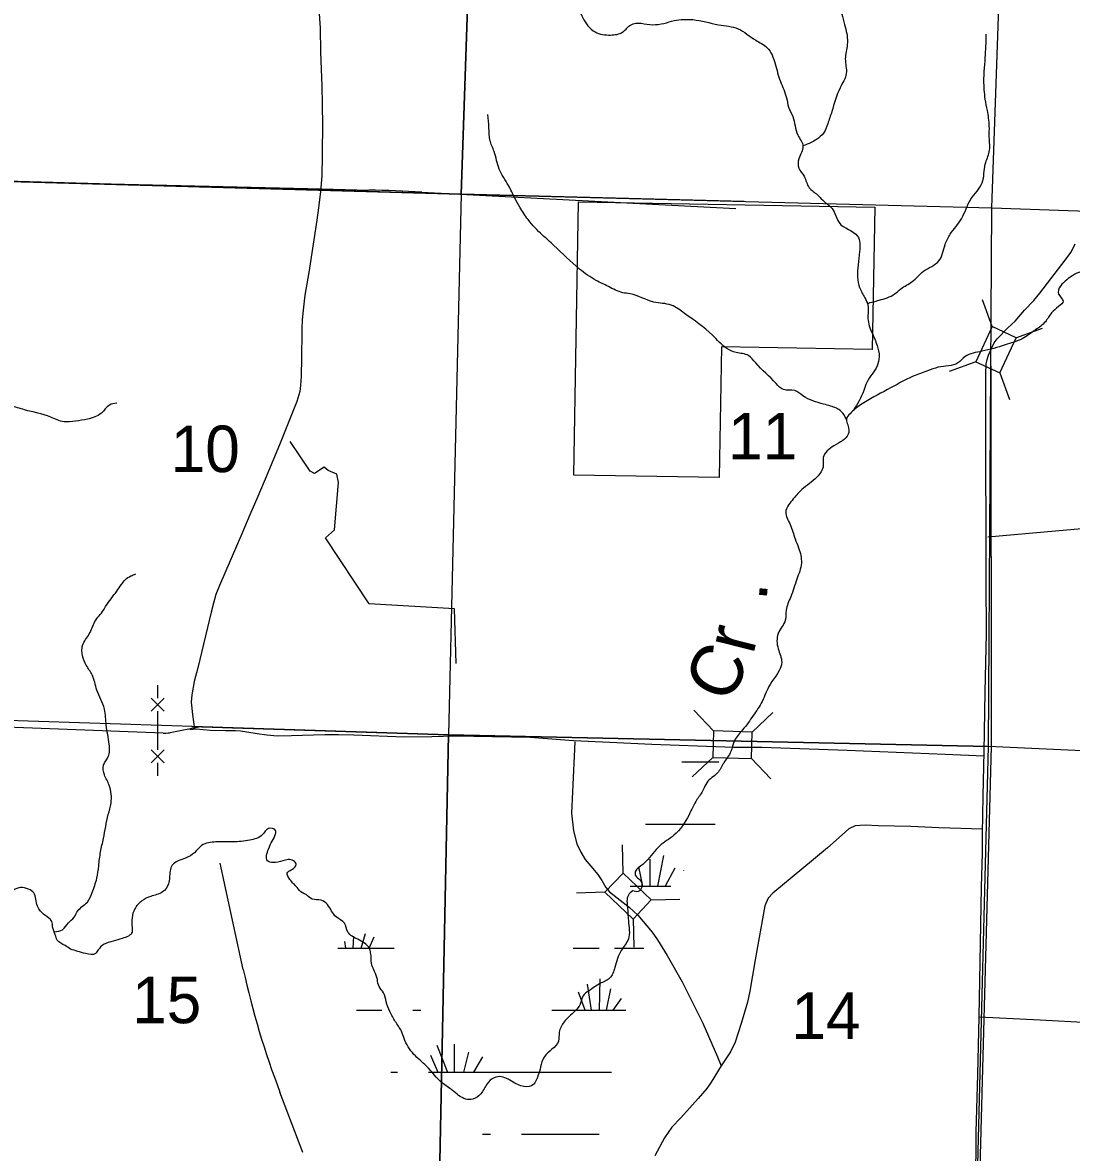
# Model space of a CAD drawing. Extents: x 1219626 to 1426462, y 456797 to 752399.
# Drawn here: x 1265814 to 1275963, y 646739 to 657665 of the extents above; entities that cross this region are included whole.
import ezdxf

# ---------------------------------------------------------------- set-up
doc = ezdxf.new("R2010")
doc.units = 0
for name, color, linetype in [('Bridges and Drawbridges Local Roads', 7, 'Continuous'), ('Local Roads Improved', 7, 'Continuous'), ('Local Roads Paved', 7, 'Continuous'), ('Masks', 7, 'Continuous'), ('Narrow River Creek and Branch and Slough', 7, 'Continuous'), ('Narrow River Creek and Branch and Slough Text', 7, 'Continuous'), ('Section Lines', 7, 'Continuous'), ('Section Numbers', 7, 'Continuous'), ('State Forest', 7, 'Continuous'), ('Swamps', 7, 'Continuous'), ('Uninventoried Roads and Features', 7, 'Continuous')]:
    doc.layers.add(name, color=color, linetype=linetype)

msp = doc.modelspace()

# ---------------------------------------------------------------- linework, layer by layer
at = {"layer": 'Bridges and Drawbridges Local Roads'}
for p, q in [((1275197, 654726), (1275103, 654984)), ((1275197, 654726), (1275038, 654386)), ((1275429, 654617), (1275197, 654726)), ((1275427, 654617), (1275685, 654711)), ((1275270, 654278), (1275429, 654617)), ((1275038, 654386), (1274780, 654292)), ((1275038, 654386), (1275270, 654278)), ((1275270, 654278), (1275364, 654019)), ((1272499, 650816), (1272310, 651016)), ((1272874, 650805), (1273074, 650994)), ((1272499, 650816), (1272492, 650560)), ((1272874, 650805), (1272499, 650816)), ((1272867, 650549), (1272874, 650805)), ((1272492, 650560), (1272292, 650371)), ((1272492, 650560), (1272867, 650549)), ((1272866, 650551), (1273055, 650351)), ((1271627, 649440), (1271620, 649715)), ((1271627, 649440), (1271450, 649255)), ((1271898, 649182), (1271627, 649440)), ((1271450, 649255), (1271175, 649248)), ((1271450, 649255), (1271722, 648996)), ((1271722, 648996), (1271898, 649182)), ((1271898, 649182), (1272173, 649189)), ((1271722, 648998), (1271728, 648723))]:
    msp.add_line(p, q, dxfattribs=at)
at = {"layer": 'Local Roads Improved'}
for p, q in [((1258358, 656301), (1268711, 656057)), ((1268711, 656057), (1269164, 656046)), ((1269679, 656027), (1272717, 655868))]:
    msp.add_line(p, q, dxfattribs=at)
for points in [[(1275154, 652692), (1275810, 652749), (1276208, 652787), (1276543, 652814), (1276680, 652826), (1276731, 652826), (1276775, 652822), (1276832, 652810), (1276885, 652782), (1276964, 652728), (1277194, 652548), (1277682, 652172), (1277868, 652039), (1277927, 651992), (1277984, 651947), (1278042, 651900), (1278096, 651864), (1278145, 651838), (1278185, 651827), (1278248, 651818), (1278388, 651808), (1278745, 651802), (1279269, 651784), (1279696, 651771)], [(1268178, 650779), (1268280, 650768), (1268416, 650771), (1268629, 650777), (1268739, 650780), (1268871, 650780), (1269021, 650779), (1269507, 650759), (1269773, 650761), (1269997, 650767), (1270363, 650762), (1270726, 650755), (1271145, 650724)], [(1271158, 650710), (1271134, 650228), (1271125, 650020), (1271144, 649849), (1271179, 649725), (1271216, 649643), (1271258, 649571), (1271312, 649507), (1271382, 649426), (1271420, 649370), (1271459, 649300), (1271492, 649258), (1271567, 649201), (1271684, 649110), (1271768, 649033), (1271906, 648869), (1271957, 648794), (1272051, 648643), (1272196, 648390), (1272332, 648119), (1272397, 647988), (1272539, 647665), (1272574, 647578)], [(1272692, 650658), (1272968, 650657), (1273792, 650628), (1274743, 650591), (1275117, 650574)], [(1275103, 649864), (1274680, 649879), (1274411, 649891), (1274092, 649898), (1273966, 649905), (1273870, 649898), (1273809, 649868), (1273744, 649811), (1273603, 649685), (1273466, 649571), (1273260, 649400), (1273073, 649246), (1273029, 649199), (1272996, 649124), (1272902, 648603), (1272851, 648299), (1272830, 648191), (1272767, 647987), (1272708, 647807), (1272664, 647711), (1272573, 647578), (1272477, 647419), (1272434, 647356), (1272352, 647262), (1272184, 647075), (1272097, 646982), (1272025, 646879), (1271931, 646706)], [(1279215, 647847), (1278880, 647859), (1278537, 647877), (1278155, 647895), (1277606, 647920), (1277111, 647939), (1276610, 647966), (1275660, 648017), (1275070, 648047)]]:
    msp.add_lwpolyline(points, dxfattribs=at)
msp.add_arc((1268740, 638051), 18000, 87.0104, 88.65, dxfattribs=at)
at = {"layer": 'Local Roads Paved'}
for points in [[(1268676, 657894), (1268693, 657611), (1268698, 657380), (1268710, 657052), (1268712, 656878), (1268714, 656838), (1268717, 656707), (1268713, 656381), (1268710, 656182), (1268696, 656031), (1268678, 655875), (1268661, 655756), (1268585, 655250), (1268547, 655028), (1268530, 654884), (1268521, 654791), (1268516, 654708), (1268515, 654674), (1268513, 654423), (1268511, 654245), (1268503, 654157), (1268496, 654097), (1268467, 654000), (1268307, 653597), (1268186, 653310), (1268090, 653081), (1268012, 652904), (1267935, 652722), (1267720, 652223), (1267683, 652134), (1267662, 652052), (1267639, 651965), (1267509, 651425), (1267474, 651294), (1267453, 651164), (1267447, 651095), (1267459, 650973), (1267468, 650904), (1267477, 650834)], [(1275039, 646414), (1275043, 646936), (1275057, 647493), (1275070, 648049), (1275080, 648579), (1275093, 649306), (1275103, 649638), (1275102, 649823), (1275108, 650185), (1275118, 650617), (1275128, 651194), (1275142, 651756), (1275140, 652271), (1275140, 652788), (1275136, 653384), (1275135, 653950), (1275134, 654269), (1275139, 654363), (1275148, 654406), (1275161, 654448), (1275192, 654520), (1275217, 654567), (1275244, 654606), (1275348, 654713), (1275418, 654779), (1275510, 654883), (1275599, 654979), (1275659, 655049), (1275871, 655325), (1275960, 655446), (1275999, 655525)], [(1267432, 650828), (1267495, 650836), (1267563, 650830), (1267630, 650823), (1267779, 650818), (1267876, 650818), (1267922, 650816), (1267985, 650807), (1268083, 650791), (1268178, 650779)], [(1271145, 650724), (1271498, 650706), (1271902, 650688), (1272609, 650661), (1272692, 650658)]]:
    msp.add_lwpolyline(points, dxfattribs=at)
at = {"layer": 'Masks'}
for points in [[(1272798, 655935), (1270058, 656005), (1264748, 656157), (1259727, 656264), (1258518, 656297)], [(1275184, 654344), (1275186, 650665), (1275049, 645514)], [(1267450, 650859), (1269937, 650778), (1275162, 650666)]]:
    msp.add_lwpolyline(points, dxfattribs=at)
at = {"layer": 'Narrow River Creek and Branch and Slough'}
for points in [[(1273762, 661973), (1273687, 662035), (1273537, 662148), (1273450, 662210), (1273362, 662260), (1273238, 662247), (1273063, 662185), (1272863, 662060), (1272726, 661960), (1272601, 661873), (1272439, 661723), (1272290, 661548), (1272215, 661461), (1272127, 661374), (1272090, 661299), (1271990, 661236), (1271915, 661174), (1271840, 661074), (1271791, 660962), (1271741, 660862), (1271628, 660787), (1271504, 660700), (1271379, 660612), (1271279, 660575), (1271179, 660562), (1270980, 660550), (1270805, 660475), (1270581, 660463), (1270481, 660463), (1270294, 660525), (1270206, 660538), (1270107, 660538), (1270044, 660475), (1269994, 660413), (1269907, 660363), (1269745, 660350), (1269620, 660325), (1269433, 660275), (1269283, 660250), (1269196, 660288), (1269071, 660313), (1268971, 660263), (1268759, 660263), (1268547, 660213), (1268460, 660126), (1268310, 659988), (1268223, 659876), (1268136, 659826), (1268036, 659789), (1267861, 659801), (1267637, 659776), (1267462, 659789), (1267237, 659839), (1267025, 659864), (1266863, 659851), (1266676, 659801), (1266526, 659689), (1266402, 659576), (1266289, 659477), (1266177, 659377), (1266077, 659339), (1265953, 659302), (1265803, 659152), (1265716, 659015), (1265716, 658828), (1265678, 658715), (1265591, 658640), (1265466, 658466), (1265416, 658403), (1265316, 658366), (1265154, 658229), (1265117, 658154), (1264992, 658041), (1264793, 657991), (1264693, 657879), (1264568, 657704), (1264468, 657592), (1264393, 657505), (1264269, 657430), (1264119, 657392), (1264019, 657330), (1263882, 657267), (1263757, 657230), (1263670, 657230), (1263595, 657242), (1263495, 657180), (1263420, 657068), (1263370, 656881), (1263383, 656818), (1263271, 656768), (1263208, 656706)], [(1273894, 660095), (1273745, 660075), (1273635, 660045), (1273476, 660045), (1273366, 660055), (1273296, 659985), (1273257, 659925), (1273197, 659846), (1273107, 659736), (1273057, 659586), (1273057, 659367), (1273057, 659168), (1273127, 658968), (1273177, 658799), (1273257, 658659), (1273376, 658510), (1273516, 658340), (1273615, 658181), (1273675, 658031), (1273725, 657822), (1273775, 657623), (1273795, 657453), (1273775, 657314), (1273785, 657174), (1273725, 657035), (1273645, 656805), (1273605, 656686), (1273565, 656596), (1273496, 656536), (1273446, 656506), (1273365, 656473)], [(1270238, 658741), (1270467, 658552), (1270626, 658382), (1270806, 658253), (1270875, 658133), (1270915, 658023), (1270945, 657964), (1271055, 657914), (1271144, 657864), (1271194, 657794), (1271284, 657635), (1271354, 657575), (1271503, 657545), (1271623, 657575), (1271702, 657645), (1271912, 657645), (1272121, 657684), (1272300, 657694), (1272549, 657645), (1272738, 657605), (1272908, 657495), (1273017, 657425), (1273097, 657266), (1273147, 657096), (1273207, 656937), (1273227, 656847), (1273267, 656757), (1273316, 656578), (1273366, 656468), (1273326, 656349), (1273326, 656259), (1273376, 656179), (1273426, 656069), (1273506, 656000), (1273555, 655950), (1273635, 655880), (1273675, 655820), (1273715, 655731), (1273894, 655601), (1273914, 655451), (1273894, 655202), (1273914, 655103), (1273964, 655003), (1273994, 654933), (1273994, 654803), (1274034, 654664), (1274083, 654544), (1274103, 654435), (1274083, 654345), (1273984, 654185), (1273954, 654106), (1273855, 653916)], [(1273988, 654949), (1274103, 654981), (1274253, 655041), (1274313, 655091), (1274422, 655160), (1274532, 655260), (1274681, 655360), (1274741, 655519), (1274791, 655619), (1274900, 655769), (1274990, 655958), (1275100, 656117), (1275130, 656297), (1275169, 656416), (1275169, 656556), (1275169, 656666), (1275150, 656815), (1275130, 656925), (1275120, 657015), (1275120, 657194), (1275130, 657324), (1275140, 657553)], [(1273786, 653830), (1273735, 653906), (1273635, 653956), (1273565, 653976), (1273366, 654056), (1273286, 654106), (1273177, 654116), (1273107, 654175), (1272908, 654375), (1272838, 654445), (1272719, 654475), (1272629, 654514), (1272489, 654644), (1272220, 654853), (1272091, 654933), (1271921, 654963), (1271692, 655043), (1271623, 655053), (1271483, 655113), (1271364, 655172), (1271204, 655282), (1270955, 655511), (1270845, 655611), (1270706, 655760), (1270626, 655880), (1270576, 655970), (1270517, 656089), (1270467, 656169), (1270427, 656249), (1270377, 656418), (1270337, 656528), (1270327, 656648), (1270317, 656777)], [(1266726, 653986), (1266655, 653967), (1266577, 653889), (1266441, 653831), (1266325, 653811), (1266215, 653805), (1266086, 653850), (1265833, 653921), (1265698, 653954), (1265510, 653947), (1265348, 653967), (1265122, 653960), (1265006, 653980), (1264909, 654012), (1264767, 654051), (1264663, 654083), (1264501, 654096), (1264372, 654206), (1264314, 654264), (1264249, 654303), (1264068, 654413), (1264010, 654484), (1263945, 654627), (1263894, 654762), (1263797, 654911), (1263609, 655092), (1263441, 655202), (1263312, 655299), (1263124, 655422), (1263034, 655455), (1262956, 655461), (1262827, 655545), (1262749, 655584), (1262659, 655603), (1262568, 655629), (1262542, 655668), (1262484, 655701), (1262414, 655717)], [(1279146, 655307), (1279008, 655359), (1278870, 655480), (1278757, 655558), (1278662, 655627), (1278593, 655687), (1278395, 655670), (1278265, 655601), (1278188, 655506), (1278127, 655463), (1278050, 655446), (1277981, 655454), (1277937, 655497), (1277860, 655506), (1277791, 655506), (1277713, 655463), (1277575, 655446), (1277394, 655446), (1277247, 655385), (1277083, 655325), (1276919, 655238), (1276798, 655187), (1276531, 655195), (1276393, 655204), (1276168, 655273), (1276056, 655256), (1275978, 655221), (1275918, 655178), (1275857, 655117), (1275840, 655040), (1275883, 654971), (1275840, 654919), (1275771, 654858), (1275711, 654772), (1275616, 654694), (1275486, 654608), (1275322, 654548), (1275098, 654487), (1274934, 654435), (1274865, 654375), (1274675, 654332), (1274571, 654297), (1274433, 654245), (1274183, 654116), (1273924, 653969), (1273821, 653883), (1273786, 653831), (1273786, 653813), (1273803, 653762), (1273803, 653684), (1273751, 653624), (1273665, 653572), (1273562, 653459), (1273562, 653382), (1273501, 653269), (1273354, 653149), (1273260, 653045), (1273199, 652933), (1273242, 652812), (1273290, 652673), (1273324, 652586), (1273350, 652439), (1273307, 652284), (1273247, 652111), (1273203, 651982), (1273195, 651887), (1273126, 651757), (1273126, 651610), (1273160, 651481), (1273048, 651265), (1272970, 651101), (1272884, 650963), (1272781, 650825), (1272703, 650721), (1272668, 650617), (1272599, 650505), (1272539, 650410), (1272435, 650315), (1272401, 650246), (1272340, 650151), (1272263, 650004), (1272116, 649806), (1271978, 649702), (1271848, 649555), (1271779, 649495), (1271745, 649460), (1271745, 649417), (1271788, 649374), (1271805, 649305), (1271771, 649262), (1271719, 649270)], [(1266122, 648873), (1266202, 648893), (1266257, 648958), (1266312, 649013), (1266349, 649077), (1266441, 649160), (1266487, 649252), (1266533, 649390), (1266551, 649510), (1266569, 649647), (1266597, 649776), (1266643, 650006), (1266670, 650116), (1266652, 650291), (1266606, 650392), (1266597, 650484), (1266643, 650567), (1266652, 650687), (1266624, 650871), (1266606, 651027), (1266533, 651211), (1266487, 651358), (1266431, 651450), (1266395, 651542), (1266395, 651643), (1266459, 651753), (1266514, 651873), (1266597, 651983), (1266624, 652029), (1266670, 652094), (1266726, 652167), (1266771, 652231), (1266808, 652277), (1266863, 652314), (1266909, 652333)], [(1271719, 649270), (1271676, 649227), (1271667, 649106), (1271676, 648977), (1271676, 648804), (1271607, 648692), (1271546, 648528), (1271495, 648424), (1271400, 648372), (1271296, 648303), (1271236, 648251), (1271210, 648174), (1271158, 648104), (1271054, 648001), (1271008, 647902), (1270999, 647816), (1270861, 647661), (1270827, 647566), (1270801, 647479), (1270740, 647384), (1270637, 647384), (1270576, 647410), (1270447, 647471), (1270378, 647462), (1270309, 647402), (1270248, 647307), (1270171, 647255), (1270102, 647255), (1269972, 647341), (1269877, 647410), (1269722, 647574), (1269601, 647687), (1269506, 647842), (1269480, 647911), (1269420, 648006), (1269368, 648101), (1269333, 648196), (1269307, 648282), (1269264, 648343), (1269247, 648412), (1269221, 648490), (1269195, 648550), (1269187, 648636), (1269169, 648714), (1269057, 648800), (1268962, 648870), (1268928, 648956), (1268850, 649016), (1268764, 649137), (1268703, 649180), (1268617, 649189), (1268557, 649232), (1268522, 649250), (1268470, 649301), (1268401, 649379), (1268375, 649440), (1268419, 649474), (1268462, 649526), (1268436, 649560), (1268332, 649560), (1268237, 649543), (1268185, 649560), (1268194, 649673), (1268229, 649750), (1268263, 649819), (1268263, 649854), (1268194, 649871), (1268134, 649811), (1268013, 649759), (1267849, 649742), (1267797, 649742), (1267685, 649742), (1267547, 649707), (1267478, 649638), (1267391, 649586), (1267262, 649517), (1267236, 649396), (1267227, 649336), (1267167, 649258), (1267055, 649215), (1266969, 649172), (1266899, 649094), (1266874, 648913), (1266874, 648870), (1266779, 648809), (1266692, 648783), (1266597, 648749), (1266546, 648697), (1266520, 648662), (1266425, 648662), (1266278, 648705)], [(1266278, 648705), (1266226, 648740), (1266149, 648792), (1266131, 648844), (1266105, 648921), (1266097, 648973), (1266028, 649034), (1265959, 649120), (1265941, 649189), (1265924, 649250), (1265872, 649284), (1265795, 649301), (1265726, 649275), (1265614, 649224), (1265493, 649224), (1265450, 649232), (1265380, 649327), (1265277, 649388), (1265208, 649405), (1265130, 649388), (1265035, 649336), (1265001, 649310), (1264949, 649301), (1264854, 649275), (1264785, 649172), (1264707, 649085), (1264638, 649016), (1264604, 648887), (1264595, 648783), (1264535, 648662), (1264492, 648576), (1264422, 648550), (1264336, 648464), (1264267, 648403), (1264215, 648395), (1264155, 648421), (1264103, 648472), (1263884, 648559), (1263841, 648628), (1263798, 648723), (1263737, 648766), (1263556, 648723), (1263461, 648697), (1263383, 648749), (1263288, 648895), (1263280, 649025), (1263297, 649103), (1263297, 649155), (1263271, 649206), (1263047, 649241), (1262943, 649258), (1262865, 649310), (1262771, 649353), (1262667, 649293), (1262598, 649198), (1262555, 649111), (1262425, 649025), (1262253, 648982), (1262071, 648852), (1261976, 648705), (1261951, 648559), (1261942, 648412), (1261951, 648291), (1261951, 648170), (1261873, 648075), (1261795, 648023), (1261657, 647997), (1261597, 647928), (1261583, 647872)]]:
    msp.add_spline(points, degree=3, dxfattribs=at)
at = {"layer": 'Section Lines'}
for p, q in [((1270233, 661052), (1270058, 656005)), ((1275193, 655873), (1275367, 660868)), ((1264748, 656154), (1270058, 656005)), ((1270058, 656005), (1269937, 650778)), ((1270058, 656005), (1275193, 655873)), ((1275162, 650666), (1275193, 655873)), ((1275193, 655873), (1280493, 655696)), ((1269937, 650778), (1264612, 650952)), ((1269937, 650778), (1269830, 645649)), ((1275162, 650666), (1269937, 650778)), ((1275029, 645515), (1275162, 650666)), ((1280358, 650414), (1275162, 650666))]:
    msp.add_line(p, q, dxfattribs=at)
at = {"layer": 'State Forest'}
for p, q in [((1270058, 656005), (1270233, 661052)), ((1264748, 656154), (1270058, 656005)), ((1271147, 653290), (1271193, 655931)), ((1271193, 655931), (1274060, 655881)), ((1274060, 655881), (1274036, 654504)), ((1272577, 654529), (1272555, 653265)), ((1274036, 654504), (1272577, 654529)), ((1272555, 653265), (1271147, 653290)), ((1269937, 650778), (1264612, 650952)), ((1269830, 645649), (1269937, 650778))]:
    msp.add_line(p, q, dxfattribs=at)
at = {"layer": 'Swamps'}
for p, q in [((1271883, 649574), (1271883, 649315)), ((1272016, 649610), (1271957, 649315)), ((1271774, 649501), (1271812, 649315)), ((1269167, 648715), (1269216, 648824)), ((1271320, 648115), (1271281, 648368)), ((1271398, 648115), (1271404, 648419)), ((1271258, 648116), (1271192, 648289)), ((1271465, 648115), (1271508, 648321)), ((1271528, 648115), (1271611, 648228)), ((1269822, 647778), (1269925, 647515)), ((1269761, 647681), (1269832, 647515)), ((1269742, 647515), (1271092, 647515)), ((1270642, 646915), (1271092, 646915)), ((1271092, 646915), (1271392, 646915))]:
    msp.add_line(p, q, dxfattribs=at)
for points in [[(1272194, 650515), (1272550, 650515)], [(1271842, 649915), (1272517, 649915)], [(1272125, 649489), (1272031, 649315)], [(1272209, 649465), (1272209, 649464)], [(1271692, 649315), (1272087, 649315)], [(1268943, 648715), (1268931, 648780)], [(1269014, 648715), (1269020, 648831)], [(1269090, 648715), (1269131, 648857)], [(1268866, 648715), (1269411, 648715)], [(1271142, 648715), (1271392, 648715)], [(1271542, 648715), (1271827, 648715)], [(1269044, 648115), (1269292, 648115)], [(1269592, 648115), (1269668, 648115)], [(1270935, 648115), (1271092, 648115)], [(1271092, 648115), (1271652, 648115)], [(1269991, 647786), (1269991, 647515)], [(1270130, 647708), (1270082, 647515)], [(1270266, 647664), (1270179, 647515)], [(1269379, 647515), (1269442, 647515)], [(1271092, 647515), (1271512, 647515)], [(1270265, 646915), (1270342, 646915)]]:
    msp.add_lwpolyline(points, dxfattribs=at)
at = {"layer": 'Uninventoried Roads and Features'}
for p, q in [((1267122, 651132), (1267122, 651257)), ((1267059, 651007), (1267184, 651132)), ((1267059, 651132), (1267184, 651007)), ((1267122, 650632), (1267122, 651007)), ((1267173, 650793), (1264840, 650885)), ((1267536, 650854), (1267241, 650798)), ((1267059, 650507), (1267184, 650632)), ((1267059, 650632), (1267184, 650507)), ((1267122, 650382), (1267122, 650507)), ((1267950, 648507), (1267725, 649536)), ((1268527, 646739), (1268304, 647323))]:
    msp.add_line(p, q, dxfattribs=at)
msp.add_lwpolyline([(1270009, 651466), (1269993, 651995), (1269167, 652044), (1268747, 652683), (1268833, 652761), (1268872, 653217), (1268854, 653297), (1268771, 653333), (1268731, 653366), (1268638, 653304), (1268598, 653329), (1268405, 653614)], dxfattribs=at)
for centre, radius, start, end in [((1267185, 651093), 300, 267.7437, 280.8022), ((1275961, 650258), 8200, 192.3292, 200.9765)]:
    msp.add_arc(centre, radius, start, end, dxfattribs=at)

# ---------------------------------------------------------------- texts
at = {"layer": 'Narrow River Creek and Branch and Slough Text'}
for s, rotation, p in [('.', 84.8005, (1273012, 652064)), ('r', 75.784, (1272883, 651544)), ('C', 63.5238, (1272645, 651062))]:
    msp.add_text(s, height=500, rotation=rotation, dxfattribs=at).set_placement(p)
at = {"layer": 'Section Numbers'}
for s, p in [('11', (1272641, 653441)), ('10', (1267247, 653318)), ('15', (1266874, 647989)), ('14', (1273254, 647837))]:
    msp.add_text(s, height=450, rotation=359.9998, dxfattribs=at).set_placement(p)

doc.saveas('drawing.dxf')
